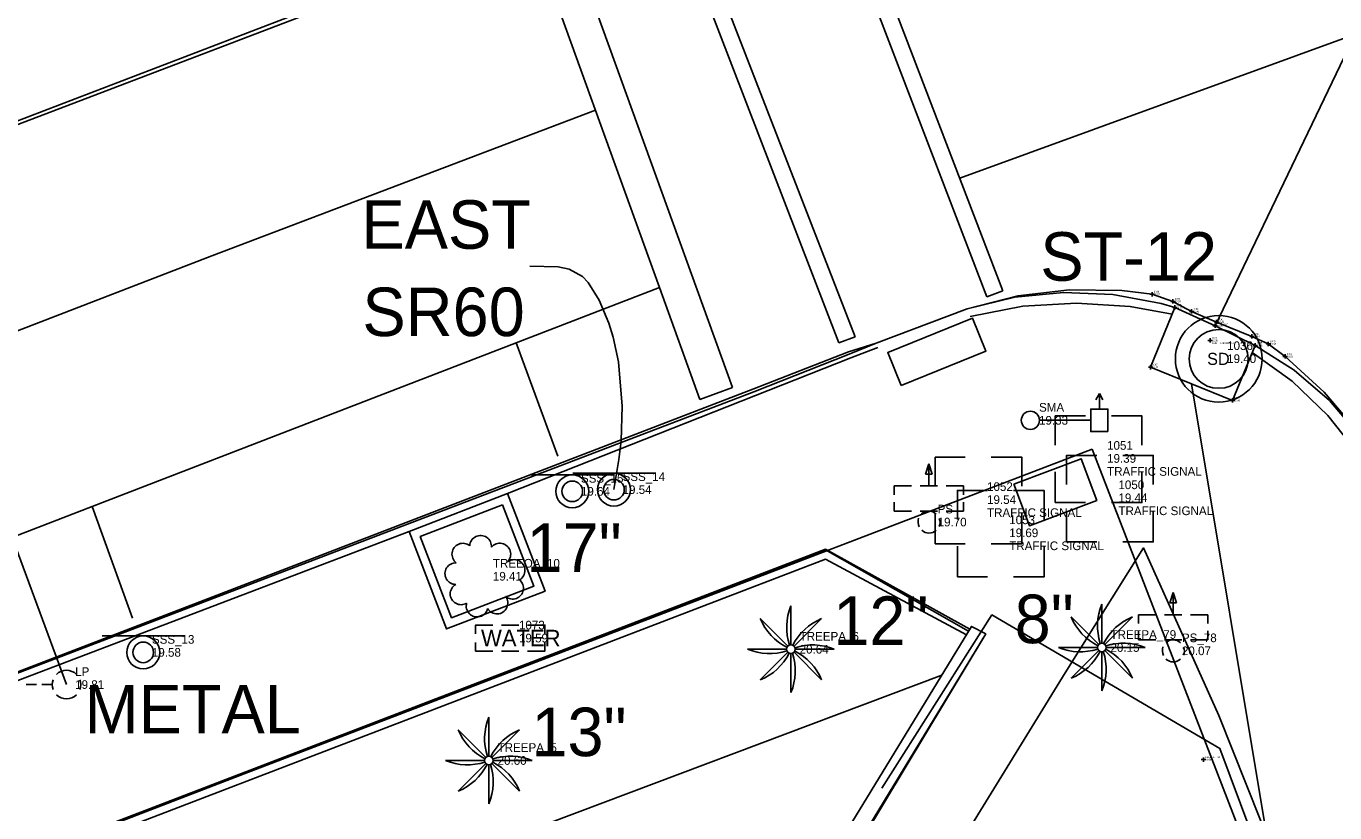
# Model space of a CAD drawing. Extents: x 509744 to 512285, y 1314862 to 1316822.
# Drawn here: x 510479.2 to 510554.7, y 1315371.4 to 1315416.8 of the extents above; entities that cross this region are included whole.
import ezdxf

# ---------------------------------------------------------------- set-up
doc = ezdxf.new("R2010")
doc.units = 0
for name, color, linetype in [('BaselineSurvey', 7, 'Continuous'), ('CGBack_ep', 7, 'Continuous'), ('CGFace_ep', 7, 'Continuous'), ('ConcSlabs_ep', 7, 'Continuous'), ('CurbRampWarning_ep', 7, 'Continuous'), ('ElecAer_ep', 7, 'Continuous'), ('Fence_ep', 7, 'Continuous'), ('GroundShot_ep', 7, 'Continuous'), ('InletCurb_ep', 7, 'Continuous'), ('LARWLine_ep', 7, 'Continuous'), ('Luminaire_ep', 7, 'Continuous'), ('ManholeSW_ep', 7, 'Continuous'), ('MeterWater_ep', 7, 'Continuous'), ('NonPlottingEle_dp', 7, 'Continuous'), ('PavtAsphalt_ep', 7, 'Continuous'), ('PavtAsphaltCrown_ep', 7, 'Continuous'), ('PavtBreak_ep', 7, 'Continuous'), ('PedSignal_ep', 7, 'Continuous'), ('PipeCulvert_ep', 7, 'Continuous'), ('PMRK_ep', 7, 'Continuous'), ('PointLocator_ep', 7, 'Continuous'), ('PullBox_ep', 7, 'Continuous'), ('RWLine_ep', 7, 'Continuous'), ('SidewalkBack_ep', 7, 'Continuous'), ('SignalSupport_ep', 7, 'Continuous'), ('SignSingle_ep', 7, 'Continuous'), ('TextElevLabel', 7, 'Continuous'), ('TextPtLabel', 7, 'Continuous'), ('TextSurveyLabel', 7, 'Continuous'), ('TextTopoLabel_ep', 7, 'Continuous'), ('TextUtilLabel_ep', 7, 'Continuous'), ('TreeOak_ep', 7, 'Continuous'), ('TreePalm_ep', 7, 'Continuous'), ('Wall_ep', 7, 'Continuous')]:
    doc.layers.add(name, color=color, linetype=linetype)

msp = doc.modelspace()

# ---------------------------------------------------------------- linework, layer by layer
at = {"layer": 'BaselineSurvey'}
msp.add_line((509756.059, 1315134.106), (510956.768, 1315594.743), dxfattribs=at)
at = {"layer": 'CGBack_ep'}
msp.add_line((510525.361, 1315386.071), (510533.497, 1315381.703), dxfattribs=at)
for points in [[(510533.702, 1315400.077), (510536.744, 1315400.655), (510539.84, 1315400.842), (510542.936, 1315400.637), (510545.358, 1315400.197)], [(510549.984, 1315397.996), (510552.294, 1315396.33), (510554.348, 1315394.359), (510556.107, 1315392.12), (510557.299, 1315390.125)], [(510379.508, 1315330.168), (510381.362, 1315330.893), (510386.834, 1315333.037), (510480.241, 1315368.749), (510525.361, 1315386.071)]]:
    msp.add_lwpolyline(points, dxfattribs=at)
for points in [[(510507.021, 1315389.843), (510509.185, 1315384.221), (510503.502, 1315382.034), (510501.338, 1315387.656)], [(510506.734, 1315389.196), (510508.539, 1315384.508), (510503.789, 1315382.68), (510501.985, 1315387.369)]]:
    msp.add_lwpolyline(points, close=True, dxfattribs=at)
at = {"layer": 'CGFace_ep'}
for p, q in [((510507.021, 1315389.843), (510526.82, 1315397.687)), ((510526.82, 1315397.687), (510528.374, 1315398.288)), ((510476.971, 1315378.388), (510501.338, 1315387.656)), ((510525.358, 1315386.597), (510533.62, 1315381.912))]:
    msp.add_line(p, q, dxfattribs=at)
for points in [[(510533.531, 1315400.51), (510536.282, 1315401.181), (510539.102, 1315401.459), (510541.934, 1315401.338), (510544.721, 1315400.821), (510545.52, 1315400.596)], [(510521.226, 1315395.726), (510526.737, 1315397.89), (510528.285, 1315398.526)], [(510550.148, 1315398.396), (510552.408, 1315396.965), (510554.431, 1315395.213), (510556.17, 1315393.182), (510557.587, 1315390.915), (510557.887, 1315390.317)], [(510352.81, 1315331.142), (510354.379, 1315331.951), (510359.641, 1315333.957), (510383.105, 1315342.938), (510429.84, 1315360.709), (510476.515, 1315378.641), (510521.226, 1315395.726)], [(510379.306, 1315330.779), (510381.148, 1315331.462), (510386.647, 1315333.533), (510433.358, 1315351.369), (510480.089, 1315369.154), (510525.358, 1315386.597)]]:
    msp.add_lwpolyline(points, dxfattribs=at)
at = {"layer": 'ConcSlabs_ep'}
msp.add_lwpolyline([(510536.222, 1315390.398), (510540.107, 1315391.859), (510541.012, 1315389.45), (510537.126, 1315387.989)], close=True, dxfattribs=at)
at = {"layer": 'CurbRampWarning_ep'}
msp.add_lwpolyline([(510529.722, 1315396.092), (510534.613, 1315398.072), (510533.843, 1315399.975), (510528.952, 1315397.996)], close=True, dxfattribs=at)
at = {"layer": 'ElecAer_ep'}
msp.add_line((510459.752, 1315437.864), (510481.571, 1315378.822), dxfattribs=at)
at = {"layer": 'Fence_ep'}
msp.add_lwpolyline([(510528.606, 1315372.842), (510534.959, 1315382.841), (510548.115, 1315375.142), (510554.673, 1315357.576), (510533.932, 1315323.607)], dxfattribs=at)
at = {"layer": 'GroundShot_ep'}
for p, q in [((510547.293, 1315374.491), (510547.043, 1315374.491)), ((510547.168, 1315374.366), (510547.168, 1315374.616))]:
    msp.add_line(p, q, dxfattribs=at)
at = {"layer": 'InletCurb_ep'}
msp.add_lwpolyline([(510550.148, 1315398.396), (510548.842, 1315395.221), (510544.113, 1315397.138), (510545.52, 1315400.596), (510547.841, 1315399.532)], close=True, dxfattribs=at)
at = {"layer": 'LARWLine_ep'}
msp.add_line((510645.838, 1315120.615), (510540.744, 1315392.412), dxfattribs=at)
at = {"layer": 'Luminaire_ep'}
for p, q in [((510479.846, 1315378.822), (510479.246, 1315378.822)), ((510480.746, 1315378.822), (510480.146, 1315378.822))]:
    msp.add_line(p, q, dxfattribs=at)
for start, end in [(45, 135), (159.91155, 200.08845), (339.91155, 20.08845), (225, 315)]:
    msp.add_arc((510481.571, 1315378.822), 0.825, start, end, dxfattribs=at)
at = {"layer": 'ManholeSW_ep'}
for radius in [2.5, 1.7]:
    msp.add_circle((510548.051, 1315397.622), radius, dxfattribs=at)
at = {"layer": 'MeterWater_ep'}
for points in [[(510505.177, 1315381.757), (510505.177, 1315382.259), (510506.177, 1315382.259)], [(510506.677, 1315382.259), (510507.677, 1315382.259)], [(510508.177, 1315382.259), (510509.177, 1315382.259), (510509.177, 1315381.757)], [(510506.177, 1315380.755), (510505.177, 1315380.755), (510505.177, 1315381.257)], [(510509.177, 1315381.257), (510509.177, 1315380.755), (510508.177, 1315380.755)], [(510507.677, 1315380.755), (510506.677, 1315380.755)]]:
    msp.add_lwpolyline(points, dxfattribs=at)
at = {"layer": 'PavtAsphalt_ep'}
msp.add_line((510528.285, 1315398.526), (510533.531, 1315400.51), dxfattribs=at)
for points in [[(510533.531, 1315400.51), (510536.45, 1315401.255), (510539.441, 1315401.608), (510542.452, 1315401.562), (510544.202, 1315401.35)], [(510544.202, 1315401.35), (510545.41, 1315400.942), (510546.479, 1315400.36), (510547.921, 1315399.749), (510549.962, 1315398.922)], [(510521.169, 1315395.881), (510526.684, 1315398.021), (510528.285, 1315398.526)], [(510549.962, 1315398.922), (510550.909, 1315398.486), (510551.876, 1315397.764)], [(510551.876, 1315397.764), (510554.136, 1315395.707), (510556.111, 1315393.372), (510557.766, 1315390.801), (510558.007, 1315390.356)], [(510351.184, 1315329.899), (510352.81, 1315331.142), (510354.374, 1315331.964), (510383.094, 1315342.967), (510429.812, 1315360.784), (510476.495, 1315378.696), (510521.169, 1315395.881)]]:
    msp.add_lwpolyline(points, dxfattribs=at)
at = {"layer": 'PavtAsphaltCrown_ep'}
msp.add_line((510466.088, 1315406.325), (510508.315, 1315422.425), dxfattribs=at)
at = {"layer": 'PavtBreak_ep'}
msp.add_line((510533.109, 1315408.055), (510603.774, 1315433.797), dxfattribs=at)
at = {"layer": 'PedSignal_ep'}
for p, q in [((510531.325, 1315391.565), (510531.127, 1315390.965)), ((510531.325, 1315390.29), (510531.325, 1315391.565)), ((510531.325, 1315391.565), (510531.523, 1315390.965)), ((510531.127, 1315390.965), (510531.523, 1315390.965)), ((510529.325, 1315390.29), (510530.325, 1315390.29)), ((510529.325, 1315390.29), (510529.325, 1315389.783)), ((510530.825, 1315390.29), (510531.825, 1315390.29)), ((510532.325, 1315390.29), (510533.325, 1315390.29)), ((510533.325, 1315390.29), (510533.325, 1315389.783)), ((510529.325, 1315389.348), (510529.325, 1315388.84)), ((510533.325, 1315389.348), (510533.325, 1315388.84)), ((510529.325, 1315388.84), (510530.325, 1315388.84)), ((510530.825, 1315388.84), (510531.825, 1315388.84)), ((510532.325, 1315388.84), (510533.325, 1315388.84)), ((510545.42, 1315384.133), (510545.222, 1315383.533)), ((510545.42, 1315382.858), (510545.42, 1315384.133)), ((510545.42, 1315384.133), (510545.618, 1315383.533)), ((510545.222, 1315383.533), (510545.618, 1315383.533)), ((510543.42, 1315382.858), (510544.42, 1315382.858)), ((510543.42, 1315382.858), (510543.42, 1315382.351)), ((510544.92, 1315382.858), (510545.92, 1315382.858)), ((510546.42, 1315382.858), (510547.42, 1315382.858)), ((510547.42, 1315382.858), (510547.42, 1315382.351)), ((510543.42, 1315381.916), (510543.42, 1315381.408)), ((510547.42, 1315381.916), (510547.42, 1315381.408)), ((510543.42, 1315381.408), (510544.42, 1315381.408)), ((510544.92, 1315381.408), (510545.92, 1315381.408)), ((510546.42, 1315381.408), (510547.42, 1315381.408))]:
    msp.add_line(p, q, dxfattribs=at)
for centre, radius, start, end in [((510531.318, 1315388.224), 0.616, 45.06774, 132.92209), ((510531.469, 1315388.223), 0.766, 163.88316, 202.84976), ((510531.543, 1315388.18), 0.437, 329.03624, 30.96376), ((510531.333, 1315388.182), 0.617, 227.10453, 312.89547), ((510545.563, 1315380.791), 0.766, 163.88316, 202.84976), ((510545.412, 1315380.792), 0.616, 45.06774, 132.92209), ((510545.427, 1315380.75), 0.617, 227.10453, 312.89547), ((510545.637, 1315380.748), 0.437, 329.03624, 30.96376)]:
    msp.add_arc(centre, radius, start, end, dxfattribs=at)
at = {"layer": 'PipeCulvert_ep'}
for p, q in [((510547.841, 1315399.532), (510583.622, 1315474.096)), ((510569.44, 1315257.999), (510546.477, 1315396.18))]:
    msp.add_line(p, q, dxfattribs=at)
at = {"layer": 'PMRK_ep'}
for p, q in [((510534.664, 1315401.199), (510514.022, 1315455.097)), ((510535.597, 1315401.557), (510514.956, 1315455.454)), ((510527.065, 1315398.9), (510506.472, 1315452.09)), ((510526.13, 1315398.543), (510505.643, 1315451.74)), ((510519.992, 1315395.961), (510509.988, 1315423.68)), ((510534.664, 1315401.199), (510535.597, 1315401.557)), ((510526.13, 1315398.543), (510527.065, 1315398.9)), ((510518.111, 1315395.282), (510519.992, 1315395.961)), ((510483.048, 1315389.099), (510485.389, 1315382.653))]:
    msp.add_line(p, q, dxfattribs=at)
for points in [[(510518.111, 1315395.282), (510515.781, 1315401.743), (510508.107, 1315423.001)], [(510329.975, 1315342.271), (510376.644, 1315360.09), (510415.985, 1315375.014), (510489.962, 1315403.569), (510512.083, 1315411.986)], [(510422.49, 1315365.706), (510440.118, 1315372.515), (510465.671, 1315382.386), (510483.048, 1315389.099), (510507.51, 1315398.548), (510515.781, 1315401.743)], [(510507.51, 1315398.548), (510507.51, 1315398.548), (510509.929, 1315392.008)]]:
    msp.add_lwpolyline(points, dxfattribs=at)
at = {"layer": 'PointLocator_ep'}
for p, q in [((510544.202, 1315401.225), (510544.202, 1315401.475)), ((510544.327, 1315401.35), (510544.077, 1315401.35)), ((510545.535, 1315400.942), (510545.285, 1315400.942)), ((510545.41, 1315400.817), (510545.41, 1315401.067)), ((510545.52, 1315400.471), (510545.52, 1315400.721)), ((510545.645, 1315400.596), (510545.395, 1315400.596)), ((510546.604, 1315400.36), (510546.354, 1315400.36)), ((510546.479, 1315400.235), (510546.479, 1315400.485)), ((510547.921, 1315399.624), (510547.921, 1315399.874)), ((510547.966, 1315399.532), (510547.716, 1315399.532)), ((510548.046, 1315399.749), (510547.796, 1315399.749)), ((510547.841, 1315399.407), (510547.841, 1315399.657)), ((510547.68, 1315398.685), (510547.43, 1315398.685)), ((510547.555, 1315398.56), (510547.555, 1315398.81)), ((510550.087, 1315398.922), (510549.837, 1315398.922)), ((510549.962, 1315398.797), (510549.962, 1315399.047)), ((510550.273, 1315398.396), (510550.023, 1315398.396)), ((510550.148, 1315398.271), (510550.148, 1315398.521)), ((510551.034, 1315398.486), (510550.784, 1315398.486)), ((510550.909, 1315398.361), (510550.909, 1315398.611)), ((510552.001, 1315397.764), (510551.751, 1315397.764)), ((510551.876, 1315397.639), (510551.876, 1315397.889)), ((510544.238, 1315397.138), (510543.988, 1315397.138)), ((510544.113, 1315397.013), (510544.113, 1315397.263)), ((510548.842, 1315395.096), (510548.842, 1315395.346)), ((510548.967, 1315395.221), (510548.717, 1315395.221))]:
    msp.add_line(p, q, dxfattribs=at)
at = {"layer": 'PullBox_ep'}
for points in [[(510540.354, 1315394.326), (510538.621, 1315394.326), (510538.621, 1315392.65)], [(510543.616, 1315392.65), (510543.616, 1315394.326), (510541.854, 1315394.326)], [(510533.428, 1315391.948), (510531.695, 1315391.948), (510531.695, 1315390.272)], [(510536.69, 1315390.272), (510536.69, 1315391.948), (510534.928, 1315391.948)], [(510541.009, 1315392.054), (510539.276, 1315392.054), (510539.276, 1315390.378)], [(510544.271, 1315390.378), (510544.271, 1315392.054), (510542.509, 1315392.054)], [(510538.621, 1315391.099), (510538.621, 1315389.326)], [(510541.854, 1315389.326), (510543.616, 1315389.326), (510543.616, 1315391.099)], [(510534.709, 1315390.033), (510532.976, 1315390.033), (510532.976, 1315388.357)], [(510537.971, 1315388.357), (510537.971, 1315390.033), (510536.209, 1315390.033)], [(510538.621, 1315389.326), (510540.354, 1315389.326)], [(510531.695, 1315388.721), (510531.695, 1315386.948)], [(510534.928, 1315386.948), (510536.69, 1315386.948), (510536.69, 1315388.721)], [(510539.276, 1315388.827), (510539.276, 1315387.054)], [(510542.509, 1315387.054), (510544.271, 1315387.054), (510544.271, 1315388.827)], [(510539.276, 1315387.054), (510541.009, 1315387.054)], [(510531.695, 1315386.948), (510533.428, 1315386.948)], [(510532.976, 1315386.806), (510532.976, 1315385.033)], [(510536.209, 1315385.033), (510537.971, 1315385.033), (510537.971, 1315386.806)], [(510532.976, 1315385.033), (510534.709, 1315385.033)]]:
    msp.add_lwpolyline(points, dxfattribs=at)
at = {"layer": 'RWLine_ep'}
msp.add_line((509817.131, 1315115.31), (510540.744, 1315392.412), dxfattribs=at)
at = {"layer": 'SidewalkBack_ep'}
for p, q in [((510480.057, 1315369.237), (510525.357, 1315386.642)), ((510525.357, 1315386.642), (510533.686, 1315382.024)), ((510528.945, 1315362.864), (510539.185, 1315379.509))]:
    msp.add_line(p, q, dxfattribs=at)
for points in [[(510539.185, 1315379.509), (510543.715, 1315386.715), (510548.051, 1315377.032)], [(510524.382, 1315364.874), (510526.446, 1315368.169), (510534.61, 1315381.746)], [(510548.051, 1315377.032), (510552.868, 1315364.957), (510563.595, 1315334.139)]]:
    msp.add_lwpolyline(points, dxfattribs=at)
at = {"layer": 'SignalSupport_ep'}
for p, q in [((510540.964, 1315395.25), (510541.162, 1315395.631)), ((510541.162, 1315394.721), (510541.162, 1315395.631)), ((510541.162, 1315395.631), (510541.36, 1315395.25)), ((510537.706, 1315394.075), (510540.666, 1315394.075))]:
    msp.add_line(p, q, dxfattribs=at)
msp.add_lwpolyline([(510541.658, 1315393.429), (510540.666, 1315393.429), (510540.666, 1315394.721), (510541.658, 1315394.721)], close=True, dxfattribs=at)
msp.add_circle((510537.182, 1315394.075), 0.524, dxfattribs=at)
at = {"layer": 'SignSingle_ep'}
for p, q in [((510508.377, 1315390.927), (510513.127, 1315390.927)), ((510510.78, 1315391.023), (510515.53, 1315391.023)), ((510483.624, 1315381.631), (510488.374, 1315381.631))]:
    msp.add_line(p, q, dxfattribs=at)
for centre, radius in [((510510.752, 1315389.977), 0.95), ((510513.155, 1315390.073), 0.95), ((510510.752, 1315389.977), 0.594), ((510513.155, 1315390.073), 0.594), ((510485.999, 1315380.681), 0.95), ((510485.999, 1315380.681), 0.594)]:
    msp.add_circle(centre, radius, dxfattribs=at)
at = {"layer": 'TextTopoLabel_ep'}
msp.add_lwpolyline([(510513.155, 1315390.073), (510513.447, 1315391.808), (510513.564, 1315392.893), (510513.634, 1315394.889), (510513.41, 1315397.451), (510513.104, 1315398.869), (510512.855, 1315399.687), (510512.306, 1315401.012), (510511.674, 1315402.027), (510511.337, 1315402.371), (510510.565, 1315402.798), (510509.942, 1315402.931), (510508.312, 1315402.969)], dxfattribs=at)
at = {"layer": 'TreeOak_ep'}
for centre, radius, start, end in [((510505.461, 1315386.798), 0.629, 355.39425, 176.65487), ((510504.437, 1315386.352), 0.624, 50.71855, 233.08403), ((510506.573, 1315386.351), 0.627, 315.08978, 140.68326), ((510504.033, 1315385.229), 0.625, 87.30955, 269.56183), ((510507.396, 1315385.41), 0.626, 299.43541, 127.26128), ((510507.313, 1315384.378), 0.623, 229.28724, 51.20251), ((510504.336, 1315384.058), 0.626, 119.4469, 301.0197), ((510505.26, 1315383.353), 0.625, 164.28711, 346.27665), ((510506.404, 1315383.53), 0.628, 211.18773, 36.81995)]:
    msp.add_arc(centre, radius, start, end, dxfattribs=at)
at = {"layer": 'TreePalm_ep'}
for p, q in [((510523.37, 1315381.112), (510523.37, 1315383.362)), ((510541.304, 1315381.213), (510541.304, 1315383.463)), ((510523.193, 1315381.039), (510521.602, 1315382.63)), ((510523.547, 1315381.039), (510525.138, 1315382.63)), ((510541.127, 1315381.139), (510539.536, 1315382.73)), ((510541.481, 1315381.139), (510543.072, 1315382.73)), ((510520.87, 1315380.862), (510523.12, 1315380.862)), ((510521.602, 1315379.095), (510523.193, 1315380.686)), ((510523.37, 1315378.362), (510523.37, 1315380.612)), ((510525.138, 1315379.095), (510523.547, 1315380.686)), ((510523.62, 1315380.862), (510525.87, 1315380.862)), ((510538.804, 1315380.963), (510541.054, 1315380.963)), ((510539.536, 1315379.195), (510541.127, 1315380.786)), ((510541.304, 1315378.463), (510541.304, 1315380.713)), ((510543.072, 1315379.195), (510541.481, 1315380.786)), ((510541.554, 1315380.963), (510543.804, 1315380.963)), ((510505.944, 1315374.691), (510505.944, 1315376.941)), ((510505.767, 1315374.617), (510504.176, 1315376.208)), ((510506.12, 1315374.617), (510507.711, 1315376.208)), ((510503.444, 1315374.441), (510505.694, 1315374.441)), ((510504.176, 1315372.673), (510505.767, 1315374.264)), ((510505.944, 1315371.941), (510505.944, 1315374.191)), ((510507.711, 1315372.673), (510506.12, 1315374.264)), ((510506.194, 1315374.441), (510508.444, 1315374.441))]:
    msp.add_line(p, q, dxfattribs=at)
for centre in [(510523.37, 1315380.862), (510541.304, 1315380.963), (510505.944, 1315374.441)]:
    msp.add_circle(centre, 0.25, dxfattribs=at)
for centre, start, end in [((510526.37, 1315382.112), 157.38014, 198.21141), ((510544.304, 1315382.213), 157.38014, 198.21141), ((510524.607, 1315383.868), 202.38014, 243.21141), ((510526.375, 1315379.625), 112.38014, 153.21141), ((510542.542, 1315383.968), 202.38014, 243.21141), ((510544.309, 1315379.725), 112.38014, 153.21141), ((510524.62, 1315377.862), 67.38014, 108.21141), ((510542.554, 1315377.963), 67.38014, 108.21141), ((510522.12, 1315383.862), 247.38014, 288.21141), ((510520.365, 1315382.1), 292.38014, 333.21141), ((510520.37, 1315379.612), 337.38014, 18.21141), ((510522.132, 1315377.857), 22.38014, 63.21141), ((510540.054, 1315383.963), 247.38014, 288.21141), ((510538.299, 1315382.2), 292.38014, 333.21141), ((510538.304, 1315379.713), 337.38014, 18.21141), ((510540.067, 1315377.957), 22.38014, 63.21141), ((510508.944, 1315375.691), 157.38014, 198.21141), ((510507.181, 1315377.446), 202.38014, 243.21141), ((510508.949, 1315373.203), 112.38014, 153.21141), ((510504.694, 1315377.441), 247.38014, 288.21141), ((510502.938, 1315375.678), 292.38014, 333.21141), ((510502.944, 1315373.191), 337.38014, 18.21141), ((510504.706, 1315371.435), 22.38014, 63.21141), ((510507.194, 1315371.441), 67.38014, 108.21141)]:
    msp.add_arc(centre, 3.25, start, end, dxfattribs=at)
at = {"layer": 'Wall_ep'}
msp.add_line((510483.174, 1315360.962), (510532.065, 1315379.359), dxfattribs=at)
msp.add_lwpolyline([(510525.56, 1315368.689), (510533.784, 1315382.178), (510534.61, 1315381.746), (510526.389, 1315368.2), (510524.348, 1315364.891)], dxfattribs=at)

# ---------------------------------------------------------------- texts
at = {"layer": 'ManholeSW_ep'}
msp.add_text('SD', height=0.7, dxfattribs=at).set_placement((510547.379, 1315397.272))
at = {"layer": 'MeterWater_ep'}
msp.add_text('WATER', height=0.95, dxfattribs=at).set_placement((510505.488, 1315381.035))
at = {"layer": 'NonPlottingEle_dp'}
msp.add_text('ST-12', height=2.8, dxfattribs=at).set_placement((510537.754, 1315402.134))
at = {"layer": 'TextElevLabel'}
for s, height, p in [('18.57', 0.1, (510544.302, 1315401.3)), ('18.55', 0.1, (510545.51, 1315400.892)), ('19.35', 0.1, (510545.62, 1315400.546)), ('18.45', 0.1, (510546.579, 1315400.31)), ('19.35', 0.1, (510547.941, 1315399.482)), ('18.43', 0.1, (510548.021, 1315399.699)), ('19.38', 0.1, (510547.655, 1315398.635)), ('18.44', 0.1, (510550.062, 1315398.872)), ('19.35', 0.1, (510550.248, 1315398.346)), ('18.58', 0.1, (510551.009, 1315398.436)), ('19.40', 0.5, (510548.535, 1315397.382)), ('18.61', 0.1, (510551.976, 1315397.714)), ('19.42', 0.1, (510544.213, 1315397.088)), ('19.43', 0.1, (510548.942, 1315395.171)), ('19.33', 0.5, (510537.682, 1315393.825)), ('19.39', 0.5, (510541.608, 1315391.626)), ('19.64', 0.5, (510511.252, 1315389.727)), ('19.54', 0.5, (510513.655, 1315389.823)), ('19.54', 0.5, (510534.682, 1315389.248)), ('19.44', 0.5, (510542.263, 1315389.354)), ('19.70', 0.5, (510531.831, 1315387.953)), ('19.69', 0.5, (510535.963, 1315387.333)), ('19.41', 0.5, (510506.172, 1315384.825)), ('19.59', 0.5, (510507.677, 1315381.257)), ('20.64', 0.5, (510523.87, 1315380.612)), ('20.15', 0.5, (510541.804, 1315380.713)), ('20.07', 0.5, (510545.925, 1315380.521)), ('19.58', 0.5, (510486.499, 1315380.431)), ('19.81', 0.5, (510482.071, 1315378.572)), ('20.60', 0.5, (510506.444, 1315374.191)), ('19.89', 0.1, (510547.268, 1315374.441))]:
    msp.add_text(s, height=height, dxfattribs=at).set_placement(p)
at = {"layer": 'TextPtLabel'}
for s, height, p in [('1038', 0.1, (510544.302, 1315401.45)), ('1039', 0.1, (510545.51, 1315401.042)), ('1048', 0.1, (510545.62, 1315400.696)), ('1040', 0.1, (510546.579, 1315400.46)), ('1041', 0.1, (510548.021, 1315399.849)), ('1049', 0.1, (510547.941, 1315399.632)), ('1042', 0.1, (510550.062, 1315399.022)), ('1037', 0.1, (510547.655, 1315398.785)), ('1036', 0.5, (510548.535, 1315398.132)), ('1045', 0.1, (510550.248, 1315398.496)), ('1043', 0.1, (510551.009, 1315398.586)), ('1044', 0.1, (510551.976, 1315397.864)), ('1047', 0.1, (510544.213, 1315397.238)), ('1046', 0.1, (510548.942, 1315395.321)), ('SMA', 0.5, (510537.682, 1315394.575)), ('1051', 0.5, (510541.608, 1315392.376)), ('SSS_15', 0.5, (510511.252, 1315390.477)), ('SSS_14', 0.5, (510513.655, 1315390.573)), ('1052', 0.5, (510534.682, 1315389.998)), ('1050', 0.5, (510542.263, 1315390.104)), ('PS', 0.5, (510531.831, 1315388.703)), ('1053', 0.5, (510535.963, 1315388.083)), ('TREEOA_10', 0.5, (510506.172, 1315385.575)), ('1073', 0.5, (510507.677, 1315382.007)), ('TREEPA_6', 0.5, (510523.87, 1315381.362)), ('TREEPA_79', 0.5, (510541.804, 1315381.463)), ('PS_78', 0.5, (510545.925, 1315381.271)), ('SSS_13', 0.5, (510486.499, 1315381.181)), ('LP', 0.5, (510482.071, 1315379.322)), ('TREEPA_5', 0.5, (510506.444, 1315374.941)), ('DEFAULT_13', 0.1, (510547.268, 1315374.591))]:
    msp.add_text(s, height=height, dxfattribs=at).set_placement(p)
at = {"layer": 'TextSurveyLabel'}
for s, height, p in [('THROAT', 0.1, (510548.021, 1315399.549)), ('NORTH RIM MHD12', 0.1, (510547.655, 1315398.485)), ('TRAFFIC SIGNAL', 0.5, (510541.608, 1315390.876)), ('TRAFFIC SIGNAL', 0.5, (510534.682, 1315388.498)), ('TRAFFIC SIGNAL', 0.5, (510542.263, 1315388.604)), ('TRAFFIC SIGNAL', 0.5, (510535.963, 1315386.583))]:
    msp.add_text(s, height=height, dxfattribs=at).set_placement(p)
at = {"layer": 'TextTopoLabel_ep'}
for s, p in [('EAST ', (510498.587, 1315403.977)), ('SR60', (510498.644, 1315398.937)), ('17"', (510508.111, 1315385.325)), ('8"', (510536.273, 1315381.213)), ('12"', (510525.809, 1315381.112)), ('13"', (510508.391, 1315374.691))]:
    msp.add_text(s, height=2.8, dxfattribs=at).set_placement(p)
at = {"layer": 'TextUtilLabel_ep'}
msp.add_text('METAL', height=2.8, dxfattribs=at).set_placement((510482.612, 1315376.008))

doc.saveas('drawing.dxf')
